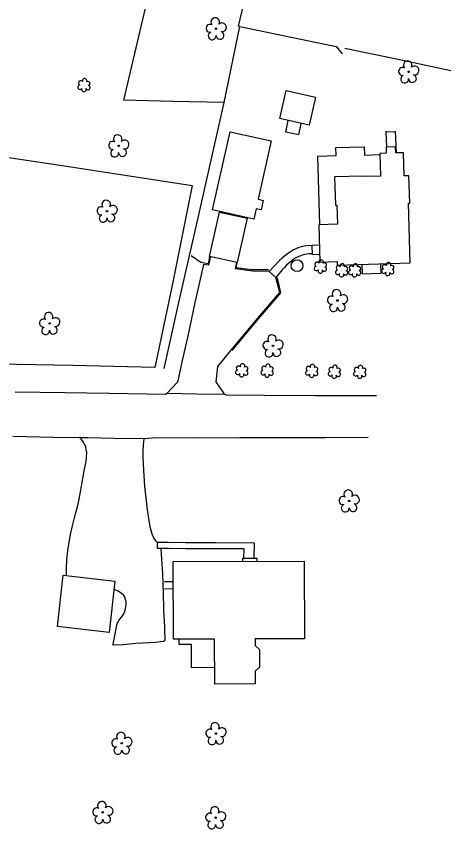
# Model space of a CAD drawing. Extents: x 1614427 to 1617186, y 896524 to 905462.
# Drawn here: x 1616481.1 to 1616668.9, y 900058.1 to 900409.8 of the extents above; entities that cross this region are included whole.
import ezdxf

# ---------------------------------------------------------------- set-up
doc = ezdxf.new("R2010")
doc.units = 0
for name, color, linetype in [('Exist Building', 7, 'Continuous'), ('Exist Building Metal Canopy', 7, 'Continuous'), ('Exist Other Culture Area Outline', 7, 'Continuous'), ('Exist Other Culture Fence Line', 7, 'Continuous'), ('Exist Other Culture Gate', 7, 'Continuous'), ('Exist Other Culture Well CELL', 7, 'Continuous'), ('Exist Roads EOP', 7, 'Continuous'), ('Exist Roads EOP Other', 7, 'Continuous'), ('Exist Roads Soil', 7, 'Continuous'), ('Exist Vegetation Shrub CELL', 7, 'Continuous'), ('Exist Vegetation Tree CELL', 7, 'Continuous')]:
    doc.layers.add(name, color=color, linetype=linetype)

msp = doc.modelspace()

# ---------------------------------------------------------------- linework, layer by layer
at = {"layer": 'Exist Building'}
for p, q in [((1616640.85, 900359.96), (1616641.17, 900353.13)), ((1616644.9, 900360.07), (1616645.31, 900350.59)), ((1616545.17, 900165.17), (1616548.98, 900165.18)), ((1616545.21, 900161.93), (1616548.99, 900162.11))]:
    msp.add_line(p, q, dxfattribs=at)
for points in [[(1616595, 900365.5), (1616597.82, 900377.69), (1616610.52, 900374.75), (1616607.7, 900362.56)], [(1616565.98, 900325.95), (1616573.52, 900359.79), (1616591.32, 900355.83), (1616585.68, 900330.54), (1616587.84, 900330.06), (1616586.92, 900325.95), (1616584.81, 900326.42), (1616583.82, 900321.97)], [(1616641.07, 900350.46), (1616638.29, 900350.38), (1616638.58, 900340.61), (1616630.99, 900340.38), (1616630.98, 900340.59), (1616618.73, 900340.22), (1616619.1, 900327.99), (1616619.68, 900328.01), (1616619.93, 900319.74), (1616611.86, 900319.5), (1616612.35, 900303.34), (1616619.84, 900303.57), (1616619.89, 900302.04), (1616651.43, 900302.99), (1616650.65, 900328.9), (1616651.18, 900328.92), (1616650.83, 900340.73), (1616648.74, 900340.67), (1616648.44, 900350.68), (1616645.16, 900350.58), (1616645.07, 900353.27), (1616640.97, 900353.13)], [(1616566.87, 900120.74), (1616566.79, 900140.21), (1616549.07, 900140.15), (1616548.95, 900173.73), (1616605.54, 900173.94), (1616605.66, 900140.35), (1616584.37, 900140.27), (1616584.38, 900137.44), (1616586.23, 900135.7), (1616586.26, 900128), (1616584.31, 900126.24), (1616584.33, 900120.8)], [(1616498.83, 900145.59), (1616501.39, 900167.81), (1616523.73, 900165.24), (1616521.17, 900143.02)]]:
    msp.add_lwpolyline(points, close=True, dxfattribs=at)
at = {"layer": 'Exist Building Metal Canopy'}
msp.add_lwpolyline([(1616564.63, 900305.84), (1616568.95, 900324.99), (1616580.88, 900322.3), (1616576.55, 900303.15)], close=True, dxfattribs=at)
at = {"layer": 'Exist Other Culture Area Outline'}
for points in [[(1616604.1, 900363.4), (1616603.08, 900358.5), (1616597.59, 900359.64), (1616598.64, 900364.66)], [(1616644.92, 900359.71), (1616640.87, 900359.54)], [(1616612.34, 900319.51), (1616611.43, 900349.25), (1616619.41, 900349.49), (1616619.31, 900352.93), (1616631.49, 900353.3), (1616631.6, 900349.66), (1616638.3, 900349.87)], [(1616608.98, 900310.53), (1616606.64, 900310.41), (1616605.5, 900310.22), (1616604.37, 900309.96), (1616603.26, 900309.61), (1616602.18, 900309.2), (1616601.12, 900308.71), (1616600.96, 900308.62), (1616599.61, 900307.79), (1616598.3, 900306.9), (1616597.04, 900305.94), (1616595.83, 900304.92), (1616594.95, 900304.11), (1616590.42, 900299.28)], [(1616612.25, 900306.59), (1616609.1, 900306.49), (1616608.97, 900310.72), (1616612.12, 900310.82)], [(1616609.09, 900306.92), (1616607.78, 900306.87), (1616606.72, 900306.76), (1616605.67, 900306.58), (1616604.63, 900306.32), (1616603.94, 900306.1), (1616602.94, 900305.67), (1616601.98, 900305.16), (1616601.05, 900304.58), (1616600.21, 900303.96), (1616599.05, 900303), (1616597.94, 900301.98), (1616596.89, 900300.91), (1616596.09, 900300), (1616593.33, 900296.66)], [(1616638.58, 900302.6), (1616638.68, 900298.37), (1616630.73, 900298.18), (1616630.63, 900302.36)], [(1616579.5, 900175.25), (1616579.54, 900179.19), (1616567.24, 900179.26), (1616554.22, 900179.28), (1616546.88, 900179.41), (1616543.75, 900179.43), (1616542.1, 900179.44), (1616542.11, 900182.03)], [(1616583.94, 900175.22), (1616584.01, 900181.75), (1616567.24, 900181.85), (1616554.25, 900181.86), (1616546.92, 900182), (1616542.11, 900182.03)], [(1616579.07, 900173.84), (1616579.08, 900175.26), (1616585.13, 900175.21), (1616585.12, 900173.86)], [(1616566.84, 900127.8), (1616556.77, 900127.84), (1616556.8, 900137.86), (1616551.46, 900137.88), (1616551.46, 900140.15)]]:
    msp.add_lwpolyline(points, dxfattribs=at)
at = {"layer": 'Exist Other Culture Fence Line'}
for points in [[(1616577.8, 900405.36), (1616577.11, 900405.53), (1616585.85, 900441.93), (1616594.35, 900479.18), (1616573.86, 900483.81), (1616564.67, 900485.9), (1616555.3, 900487.94)], [(1616570.89, 900372.37), (1616548.71, 900372.91), (1616527.55, 900373.46), (1616535.72, 900408.29), (1616545.62, 900450.3)], [(1616545, 900257.3), (1616551.94, 900288.5), (1616559.04, 900319.36), (1616570.89, 900372.37), (1616577.8, 900405.36), (1616619.35, 900396.6)], [(1616623.17, 900395.89), (1616644.7, 900391.49), (1616668.93, 900386.28)], [(1616470.29, 900339.78), (1616471.96, 900349.49), (1616501.94, 900344.96), (1616557.05, 900336.47), (1616548.78, 900294.67), (1616541.02, 900257.79), (1616505.58, 900258.59), (1616464.76, 900259.34), (1616447.73, 900259.49)], [(1616564.58, 900305.58), (1616563.97, 900302.58), (1616560.91, 900303.24)], [(1616590.16, 900299.98), (1616582.87, 900300.06), (1616576.19, 900300.94), (1616576.54, 900302.89)], [(1616574.43, 900265.07), (1616585.01, 900277.75), (1616595.52, 900290.05), (1616593.96, 900296.59)]]:
    msp.add_lwpolyline(points, dxfattribs=at)
at = {"layer": 'Exist Other Culture Gate'}
for p, q in [((1616619.35, 900396.6), (1616621.95, 900393.48)), ((1616560.91, 900303.24), (1616556.76, 900306.14))]:
    msp.add_line(p, q, dxfattribs=at)
at = {"layer": 'Exist Other Culture Well CELL'}
msp.add_circle((1616602.47, 900301.81), 2.56, dxfattribs=at)
at = {"layer": 'Exist Roads EOP'}
for points in [[(1616480.61, 900247.18), (1616502, 900246.93), (1616521.24, 900246.59), (1616545.65, 900246.23), (1616546.27, 900246.66), (1616558.97, 900246.36), (1616571, 900246.15), (1616572.03, 900245.96), (1616588.42, 900245.77), (1616610.26, 900245.62), (1616636.77, 900245.64)], [(1616633.2, 900227.46), (1616614.58, 900227.35), (1616595.59, 900227.33), (1616577.68, 900227.24), (1616558.68, 900227.15), (1616541.69, 900227.26), (1616536.3, 900226.93), (1616523.41, 900227.05), (1616511.95, 900227.27), (1616508.58, 900227.31), (1616497.22, 900227.45), (1616479.57, 900227.89)]]:
    msp.add_lwpolyline(points, dxfattribs=at)
at = {"layer": 'Exist Roads EOP Other'}
for points in [[(1616565.09, 900305.74), (1616564.22, 900302.02), (1616562.09, 900302.36), (1616558.2, 900285.19), (1616555.35, 900272), (1616552.84, 900260.78), (1616550.71, 900251.4), (1616546.27, 900246.66)], [(1616571, 900246.15), (1616570.9, 900246.46), (1616567.53, 900251.49), (1616568.28, 900258.19), (1616574.67, 900266.08), (1616586.44, 900280.14), (1616595.04, 900290.2), (1616593.33, 900296.66), (1616590.42, 900299.28), (1616583.25, 900299.4), (1616575.84, 900300.47), (1616576.37, 900303.19)]]:
    msp.add_lwpolyline(points, dxfattribs=at)
at = {"layer": 'Exist Roads Soil'}
for points in [[(1616502.82, 900167.64), (1616502.78, 900168.18), (1616502.79, 900170.86), (1616502.98, 900174.5), (1616503.37, 900178.48), (1616503.95, 900182.11), (1616504.54, 900185.49), (1616505.49, 900189.77), (1616506.7, 900194.35), (1616507.64, 900198.04), (1616508.3, 900200.73), (1616508.88, 900203.91), (1616509.84, 900209.66), (1616510.46, 900212.96), (1616511.22, 900217.04), (1616511.44, 900218.96), (1616511.54, 900220.94), (1616511.32, 900222.22), (1616511.11, 900223.37), (1616510.8, 900224.18), (1616510.62, 900224.55), (1616510.3, 900225.15), (1616509.72, 900225.95), (1616509.32, 900226.51), (1616508.58, 900227.31)], [(1616542.11, 900182.03), (1616541.52, 900182.6), (1616540.61, 900183.86), (1616539.83, 900185.63), (1616538.98, 900188.76), (1616537.81, 900196.19), (1616536.71, 900206.41), (1616536.23, 900213.09), (1616535.96, 900219), (1616535.99, 900221.75), (1616536.06, 900223.95), (1616536.17, 900225.38), (1616536.3, 900226.93)], [(1616544.96, 900148.92), (1616544.71, 900159.29), (1616544.56, 900164.34), (1616544.44, 900168.46), (1616544.05, 900174.68), (1616543.75, 900179.43)], [(1616544.96, 900148.92), (1616545.3, 900139.8), (1616545.2, 900139.43), (1616544.84, 900139.2), (1616544.5, 900139.1), (1616541.33, 900138.76), (1616532.75, 900138.22), (1616527.39, 900137.74), (1616523.16, 900137.53), (1616522.94, 900137.63), (1616522.99, 900137.99), (1616524.73, 900146.97), (1616525.45, 900148.18), (1616527.02, 900150.27), (1616527.7, 900151.45), (1616528.16, 900152.69), (1616528.53, 900154.84), (1616528.53, 900156.48), (1616528.35, 900157.38), (1616527.99, 900158.34), (1616527.51, 900159.07), (1616526.49, 900160.04), (1616525.11, 900160.92), (1616523.76, 900161.44), (1616523.3, 900161.55)]]:
    msp.add_lwpolyline(points, dxfattribs=at)
at = {"layer": 'Exist Vegetation Shrub CELL'}
for p, q in [((1616510.42, 900379.76), (1616510.42, 900379.76)), ((1616612.66, 900301.26), (1616612.66, 900301.26)), ((1616621.83, 900299.65), (1616621.83, 900299.65)), ((1616627.45, 900299.62), (1616627.45, 900299.62)), ((1616641.81, 900300.14), (1616641.81, 900300.14)), ((1616578.67, 900256.32), (1616578.67, 900256.32)), ((1616589.63, 900256.21), (1616589.63, 900256.21)), ((1616608.9, 900256.1), (1616608.9, 900256.1)), ((1616618.67, 900255.7), (1616618.67, 900255.7)), ((1616629.68, 900255.68), (1616629.68, 900255.68))]:
    msp.add_line(p, q, dxfattribs=at)
for centre, radius, start, end in [((1616508.94, 900380.89), 0.968, 35.8908, 245.4216), ((1616510.65, 900381.8), 0.99, 334.8391, 200.4717), ((1616512.09, 900380.63), 0.929, 284.4567, 126.0861), ((1616508.62, 900379.06), 0.955, 95.1099, 327.9534), ((1616510.29, 900378.08), 0.984, 151.2797, 21.387), ((1616512.06, 900378.83), 0.937, 204.9913, 73.4601), ((1616612.89, 900303.3), 0.99, 334.8391, 200.4717), ((1616610.86, 900300.56), 0.955, 95.1099, 327.9534), ((1616611.18, 900302.39), 0.968, 35.8908, 245.4216), ((1616614.3, 900300.33), 0.937, 204.9913, 73.4601), ((1616614.33, 900302.13), 0.929, 284.4567, 126.0861), ((1616620.35, 900300.78), 0.968, 35.8908, 245.4216), ((1616622.06, 900301.69), 0.99, 334.8391, 200.4717), ((1616623.5, 900300.52), 0.929, 284.4567, 126.0861), ((1616625.97, 900300.74), 0.968, 35.8908, 245.4216), ((1616627.68, 900301.66), 0.99, 334.8391, 200.4717), ((1616629.13, 900300.48), 0.929, 284.4567, 126.0861), ((1616640.32, 900301.27), 0.968, 35.8908, 245.4216), ((1616642.04, 900302.18), 0.99, 334.8391, 200.4717), ((1616643.48, 900301.01), 0.929, 284.4567, 126.0861), ((1616612.53, 900299.58), 0.984, 151.2797, 21.387), ((1616620.03, 900298.95), 0.955, 95.1099, 327.9534), ((1616621.7, 900297.97), 0.984, 151.2797, 21.387), ((1616623.47, 900298.72), 0.937, 204.9913, 73.4601), ((1616625.65, 900298.91), 0.955, 95.1099, 327.9534), ((1616627.32, 900297.93), 0.984, 151.2797, 21.387), ((1616629.09, 900298.69), 0.937, 204.9913, 73.4601), ((1616640.01, 900299.44), 0.955, 95.1099, 327.9534), ((1616641.68, 900298.46), 0.984, 151.2797, 21.387), ((1616643.44, 900299.22), 0.937, 204.9913, 73.4601), ((1616578.89, 900258.36), 0.99, 334.8391, 200.4717), ((1616589.86, 900258.25), 0.99, 334.8391, 200.4717), ((1616609.13, 900258.14), 0.99, 334.8391, 200.4717), ((1616618.89, 900257.74), 0.99, 334.8391, 200.4717), ((1616629.91, 900257.72), 0.99, 334.8391, 200.4717), ((1616576.86, 900255.61), 0.955, 95.1099, 327.9534), ((1616577.18, 900257.45), 0.968, 35.8908, 245.4216), ((1616578.54, 900254.64), 0.984, 151.2797, 21.387), ((1616580.3, 900255.39), 0.937, 204.9913, 73.4601), ((1616580.34, 900257.19), 0.929, 284.4567, 126.0861), ((1616587.83, 900255.51), 0.955, 95.1099, 327.9534), ((1616588.15, 900257.34), 0.968, 35.8908, 245.4216), ((1616589.5, 900254.53), 0.984, 151.2797, 21.387), ((1616591.27, 900255.29), 0.937, 204.9913, 73.4601), ((1616591.3, 900257.08), 0.929, 284.4567, 126.0861), ((1616607.1, 900255.4), 0.955, 95.1099, 327.9534), ((1616607.42, 900257.23), 0.968, 35.8908, 245.4216), ((1616610.54, 900255.18), 0.937, 204.9913, 73.4601), ((1616610.58, 900256.97), 0.929, 284.4567, 126.0861), ((1616616.86, 900255), 0.955, 95.1099, 327.9534), ((1616617.18, 900256.83), 0.968, 35.8908, 245.4216), ((1616620.3, 900254.77), 0.937, 204.9913, 73.4601), ((1616620.34, 900256.57), 0.929, 284.4567, 126.0861), ((1616627.88, 900254.98), 0.955, 95.1099, 327.9534), ((1616628.2, 900256.81), 0.968, 35.8908, 245.4216), ((1616631.32, 900254.75), 0.937, 204.9913, 73.4601), ((1616631.36, 900256.55), 0.929, 284.4567, 126.0861), ((1616608.77, 900254.42), 0.984, 151.2797, 21.387), ((1616618.54, 900254.02), 0.984, 151.2797, 21.387), ((1616629.56, 900254), 0.984, 151.2797, 21.387)]:
    msp.add_arc(centre, radius, start, end, dxfattribs=at)
at = {"layer": 'Exist Vegetation Tree CELL'}
for p, q in [((1616567.47, 900404.37), (1616567.47, 900404.37)), ((1616650.72, 900385.71), (1616650.72, 900385.71)), ((1616525.34, 900353.68), (1616525.34, 900353.68)), ((1616520.32, 900325.4), (1616520.32, 900325.4)), ((1616619.96, 900286.74), (1616619.96, 900286.74)), ((1616495.46, 900276.81), (1616495.46, 900276.81)), ((1616592.05, 900267.12), (1616592.05, 900267.12)), ((1616625, 900200), (1616625, 900200)), ((1616567.39, 900099.32), (1616567.39, 900099.32)), ((1616526.68, 900095.12), (1616526.68, 900095.12)), ((1616518.47, 900065.22), (1616518.47, 900065.22)), ((1616567.26, 900062.91), (1616567.26, 900062.91))]:
    msp.add_line(p, q, dxfattribs=at)
for centre in [(1616567.47, 900404.37), (1616650.72, 900385.71), (1616525.34, 900353.68), (1616520.32, 900325.4), (1616619.96, 900286.74), (1616495.46, 900276.81), (1616592.05, 900267.12), (1616625, 900200), (1616567.39, 900099.32), (1616526.68, 900095.12), (1616518.47, 900065.22), (1616567.26, 900062.91)]:
    msp.add_circle(centre, 0.326, dxfattribs=at)
for centre, radius, start, end in [((1616564.87, 900404.53), 1.73, 62.6636, 279.3457), ((1616567.09, 900407.24), 1.86, 330.1651, 219.7134), ((1616570.02, 900404.96), 1.9, 257.1011, 134.1999), ((1616565.77, 900401.25), 1.69, 111.5671, 6.231), ((1616569.15, 900401.47), 1.7, 181.2822, 74.56), ((1616650.34, 900388.58), 1.86, 330.1651, 219.7134), ((1616648.12, 900385.86), 1.73, 62.6636, 279.3457), ((1616653.27, 900386.3), 1.9, 257.1011, 134.1999), ((1616649.02, 900382.59), 1.69, 111.5671, 6.231), ((1616652.39, 900382.81), 1.7, 181.2822, 74.56), ((1616524.95, 900356.55), 1.86, 330.1651, 219.7134), ((1616522.73, 900353.83), 1.73, 62.6636, 279.3457), ((1616527.89, 900354.27), 1.9, 257.1011, 134.1999), ((1616523.63, 900350.56), 1.69, 111.5671, 6.231), ((1616527.01, 900350.78), 1.7, 181.2822, 74.56), ((1616519.94, 900328.27), 1.86, 330.1651, 219.7134), ((1616517.72, 900325.55), 1.73, 62.6636, 279.3457), ((1616522.87, 900325.99), 1.9, 257.1011, 134.1999), ((1616518.62, 900322.28), 1.69, 111.5671, 6.231), ((1616522, 900322.5), 1.7, 181.2822, 74.56), ((1616619.57, 900289.62), 1.86, 330.1651, 219.7134), ((1616617.35, 900286.9), 1.73, 62.6636, 279.3457), ((1616622.51, 900287.33), 1.9, 257.1011, 134.1999), ((1616618.26, 900283.62), 1.69, 111.5671, 6.231), ((1616621.63, 900283.85), 1.7, 181.2822, 74.56), ((1616495.07, 900279.68), 1.86, 330.1651, 219.7134), ((1616492.85, 900276.96), 1.73, 62.6636, 279.3457), ((1616498.01, 900277.4), 1.9, 257.1011, 134.1999), ((1616493.75, 900273.69), 1.69, 111.5671, 6.231), ((1616497.13, 900273.91), 1.7, 181.2822, 74.56), ((1616591.67, 900270), 1.86, 330.1651, 219.7134), ((1616594.6, 900267.71), 1.9, 257.1011, 134.1999), ((1616589.45, 900267.28), 1.73, 62.6636, 279.3457), ((1616590.35, 900264), 1.69, 111.5671, 6.231), ((1616593.73, 900264.22), 1.7, 181.2822, 74.56), ((1616624.61, 900202.87), 1.86, 330.1651, 219.7134), ((1616627.55, 900200.58), 1.9, 257.1011, 134.1999), ((1616622.39, 900200.15), 1.73, 62.6636, 279.3457), ((1616626.67, 900197.1), 1.7, 181.2822, 74.56), ((1616623.3, 900196.87), 1.69, 111.5671, 6.231), ((1616567, 900102.19), 1.86, 330.1651, 219.7134), ((1616564.78, 900099.47), 1.73, 62.6636, 279.3457), ((1616569.94, 900099.91), 1.9, 257.1011, 134.1999), ((1616524.07, 900095.28), 1.73, 62.6636, 279.3457), ((1616526.29, 900098), 1.86, 330.1651, 219.7134), ((1616529.22, 900095.71), 1.9, 257.1011, 134.1999), ((1616565.68, 900096.2), 1.69, 111.5671, 6.231), ((1616569.06, 900096.42), 1.7, 181.2822, 74.56), ((1616524.97, 900092), 1.69, 111.5671, 6.231), ((1616528.35, 900092.22), 1.7, 181.2822, 74.56), ((1616518.09, 900068.1), 1.86, 330.1651, 219.7134), ((1616515.87, 900065.38), 1.73, 62.6636, 279.3457), ((1616521.02, 900065.81), 1.9, 257.1011, 134.1999), ((1616566.87, 900065.79), 1.86, 330.1651, 219.7134), ((1616569.81, 900063.5), 1.9, 257.1011, 134.1999), ((1616516.77, 900062.1), 1.69, 111.5671, 6.231), ((1616520.15, 900062.32), 1.7, 181.2822, 74.56), ((1616564.65, 900063.07), 1.73, 62.6636, 279.3457), ((1616568.93, 900060.01), 1.7, 181.2822, 74.56), ((1616565.55, 900059.79), 1.69, 111.5671, 6.231)]:
    msp.add_arc(centre, radius, start, end, dxfattribs=at)

doc.saveas('drawing.dxf')
